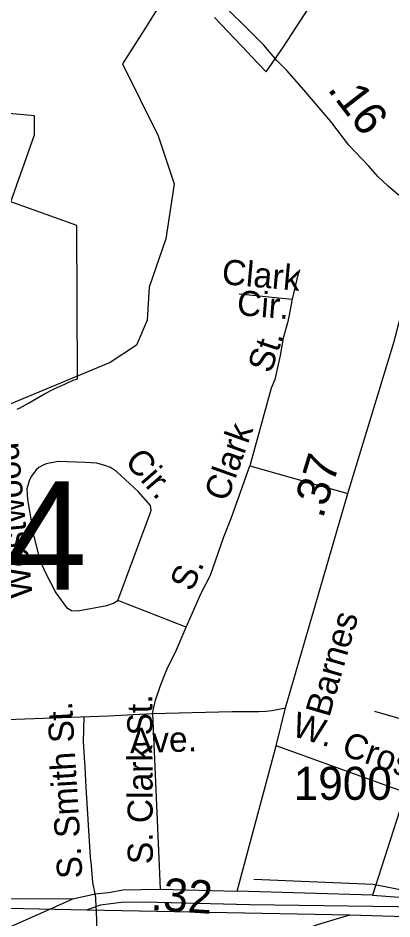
# Model space of a CAD drawing. Extents: x 2220236 to 2384410, y 720751 to 894131.
# Drawn here: x 2303390 to 2304806, y 808936 to 812345 of the extents above; entities that cross this region are included whole.
import ezdxf

# ---------------------------------------------------------------- set-up
doc = ezdxf.new("R2010")
doc.units = 0
for name, color, linetype in [('Exist Boundary Political City Limit New', 7, 'Continuous'), ('Exist Hydrographic Creek Single Shore', 7, 'Continuous'), ('Exist Railroad Mainline', 7, 'Continuous'), ('Exist Railroad Siding', 7, 'Continuous'), ('Exist Road Non-System Type 51', 7, 'Continuous'), ('Exist Road Non-System Type 51 Label', 7, 'Continuous'), ('Exist Road Primary NC Attributed', 7, 'Continuous'), ('Exist Road Primary NC Service Mileage Hundredths English Label', 7, 'Continuous'), ('Exist Road Primary US Attributed', 7, 'Continuous'), ('Exist Road Primary US Label', 7, 'Continuous'), ('Exist Road Primary US Mileage Hundredths English Label', 7, 'Continuous'), ('Exist Road Secondary Mileage Hundredths English Label', 7, 'Continuous'), ('Exist Road Secondary Structure Standard Bridge Number Label', 7, 'Continuous'), ('Exist Road Secondary Type 51 Attributed', 7, 'Continuous'), ('Exist Road Secondary Type 51 Number Label', 7, 'Continuous'), ('Map Preparation Boundary City Limit Buffer Line', 7, 'Continuous')]:
    doc.layers.add(name, color=color, linetype=linetype)

msp = doc.modelspace()

# ---------------------------------------------------------------- linework, layer by layer
at = {"layer": 'Exist Boundary Political City Limit New'}
for points in [[(2304134.8, 812347.8), (2304260.5, 812215.2), (2304273.5, 812201.6), (2304330.2, 812141.7), (2304395.5, 812236.1), (2304573.8, 812511.4)], [(2303386.5, 810865.2), (2303396.5, 810869.2), (2303429.5, 810888.1), (2303452, 810900.7), (2303467.2, 810909.6), (2303490, 810922.8), (2303529.2, 810943.3), (2303568, 810959.9), (2303570.2, 810960.9), (2303598.8, 810974.6), (2303615, 810980.5), (2303612.5, 811560.8), (2303363.5, 811650.2), (2303453, 811902.8), (2303452.8, 811975.5), (2303328, 811986.4)]]:
    msp.add_lwpolyline(points, dxfattribs=at)
at = {"layer": 'Exist Hydrographic Creek Single Shore'}
msp.add_lwpolyline([(2304014, 812537.6), (2303879.2, 812317.7), (2303785.4, 812172.5), (2303921.4, 811899.1), (2303981.3, 811717.7), (2303950.3, 811509.7), (2303886.3, 811326.6), (2303879.4, 811201.6), (2303838.4, 811108), (2303739.3, 811041.6), (2303009.3, 810739.4)], dxfattribs=at)
at = {"layer": 'Exist Railroad Mainline'}
msp.add_line((2303650.7, 808970.6), (2304646.4, 808951.4), dxfattribs=at)
for points in [[(2297485.2, 808295.4), (2298113, 808425.3), (2299547.1, 808722.5), (2300514.6, 808918.9), (2300696.2, 808954.7), (2300734.1, 808967.3), (2300795.9, 808977.8), (2300861.9, 808984.5), (2300935.6, 808997.3), (2301005.4, 809006.2), (2301137.4, 809017.6), (2301359.2, 809029.8), (2301569, 809020.2), (2302025, 809015), (2302689, 808990.3), (2303650.7, 808970.6)], [(2304646.4, 808951.4), (2305232.3, 808933.8), (2305996.2, 808917.9)]]:
    msp.add_lwpolyline(points, dxfattribs=at)
at = {"layer": 'Exist Railroad Siding'}
for points in [[(2304283.1, 809087.4), (2304735.1, 809068.3), (2304793.2, 809056.9), (2304895.4, 809036), (2305015.9, 808981.3)], [(2303650.7, 808970.6), (2303702.4, 808989.1), (2303780.4, 809000.1), (2303868.3, 809000.9), (2304268.3, 808991.2), (2305013.9, 808981.3), (2305015.9, 808981.3)], [(2304150.2, 808256.3), (2304201.9, 808464.7), (2304261.8, 808649.4), (2304281.3, 808697.4), (2304306.9, 808745.7), (2304338.4, 808788.2), (2304366, 808816.3), (2304383.9, 808830.7), (2304417.4, 808860.9), (2304451.3, 808883.2), (2304481.1, 808899.7), (2304532.9, 808918.2), (2304646.4, 808951.4)]]:
    msp.add_lwpolyline(points, dxfattribs=at)
at = {"layer": 'Exist Road Non-System Type 51'}
for p, q in [((2304227.3, 811301.9), (2304428.6, 811280.9)), ((2304268.3, 810650.5), (2304639.3, 810546.7)), ((2304027, 810040.3), (2303768, 810141.3)), ((2303899.8, 809714), (2303927.9, 809049.5)), ((2304942.3, 809663.3), (2304741.1, 809721)), ((2304857.2, 809414.8), (2304367.6, 809590.8)), ((2304857.2, 809414.8), (2304732.7, 809025.6)), ((2304732.7, 809025.6), (2304220.6, 809041.1)), ((2304732.7, 809025.6), (2305337, 808982.6)), ((2303291.3, 809013.6), (2303598.2, 809012))]:
    msp.add_line(p, q, dxfattribs=at)
for points in [[(2304456.3, 811392.3), (2304450.5, 811378.2), (2304428.6, 811280.9)], [(2304428.6, 811280.9), (2304416.8, 811220.4), (2304411.1, 811192.3), (2304394, 811134.1), (2304383.1, 811068.4), (2304362.8, 810977.3), (2304349.1, 810945.3), (2304268.3, 810650.5)], [(2303768, 810141.3), (2303892.4, 810474.5), (2303894.3, 810482.6), (2303892.1, 810500.5), (2303845.5, 810554.1), (2303762.9, 810629.1), (2303740.6, 810644.8), (2303718.5, 810652.7), (2303688.6, 810660.3), (2303646.4, 810663.8), (2303542.5, 810666.7), (2303496.6, 810658.2), (2303482.6, 810652.1), (2303468.8, 810643.9), (2303458.9, 810635.9), (2303441.1, 810611.6), (2303433.2, 810597.6), (2303423.6, 810563.4), (2303426.1, 810523.5), (2303449.6, 810383.8), (2303472.6, 810294.1), (2303493.1, 810248.4), (2303533.9, 810170.8), (2303574.4, 810115.2), (2303592.5, 810103.6), (2303616.5, 810101.8), (2303726.3, 810122.8), (2303752.2, 810131.1), (2303768, 810141.3)], [(2304027, 810040.3), (2304083.5, 810168.8), (2304118.8, 810237.1), (2304169.3, 810381.6), (2304198.5, 810455.8), (2304268.3, 810650.5)], [(2303899.8, 809714), (2303911, 809764.7), (2303927.9, 809815.4), (2303943.4, 809854.8), (2303957.5, 809888.6), (2303986, 809945.8), (2304027, 810040.3)], [(2303682.1, 809030.9), (2303673.5, 809074.7), (2303668.9, 809138.8), (2303664.6, 809170.6), (2303648.1, 809435.5), (2303644.9, 809510.7), (2303638.5, 809606.8), (2303640.6, 809701.4)], [(2303682.1, 809030.9), (2303686.8, 808965), (2303689.9, 808853.1)]]:
    msp.add_lwpolyline(points, dxfattribs=at)
at = {"layer": 'Exist Road Primary NC Attributed'}
msp.add_lwpolyline([(2304943.8, 811610.1), (2304896.2, 811635.3), (2304827.8, 811677), (2304792.2, 811709.7), (2304752.4, 811745.3), (2304718, 811784.9), (2304643.1, 811864), (2304574.3, 811953.3), (2304472.9, 812074.2), (2304408.1, 812147.3), (2304369.7, 812185), (2304321.2, 812242.4), (2304275, 812288.6), (2304165.6, 812396.7), (2304007.3, 812544.2), (2303954.8, 812594)], dxfattribs=at)
at = {"layer": 'Exist Road Primary US Attributed'}
for points in [[(2304403.5, 809735.1), (2304639.3, 810546.7), (2304813, 811118.1), (2304943.8, 811610.1)], [(2299762.4, 809551.8), (2300169.9, 809560.8), (2300702.5, 809585.2), (2301145, 809599.1), (2301443.3, 809608.4), (2301735.2, 809624.6), (2302347.9, 809650.6), (2303068.3, 809677.4), (2303274.4, 809688), (2303733.1, 809704.8), (2303899.8, 809714), (2304200.9, 809721), (2304302.2, 809721), (2304328.9, 809722.4), (2304352.8, 809725.3), (2304403.5, 809735.1)]]:
    msp.add_lwpolyline(points, dxfattribs=at)
at = {"layer": 'Exist Road Secondary Type 51 Attributed'}
for points in [[(2303511, 808973.4), (2303598.2, 809012), (2303682.1, 809030.9), (2303732.4, 809036.8), (2303787.2, 809046.7), (2303927.9, 809049.5), (2304220.6, 809041.1), (2304367.6, 809590.8), (2304403.5, 809735.1)], [(2303343.5, 808899.4), (2303511, 808973.4)]]:
    msp.add_lwpolyline(points, dxfattribs=at)
at = {"layer": 'Map Preparation Boundary City Limit Buffer Line'}
for points in [[(2304134.8, 812347.8), (2304260.5, 812215.2), (2304273.5, 812201.6), (2304330.2, 812141.7), (2304395.5, 812236.1), (2304573.8, 812511.4)], [(2303386.5, 810865.2), (2303396.5, 810869.2), (2303429.5, 810888.1), (2303452, 810900.7), (2303467.2, 810909.6), (2303490, 810922.8), (2303529.2, 810943.3), (2303568, 810959.9), (2303570.2, 810960.9), (2303598.8, 810974.6), (2303615, 810980.5), (2303612.5, 811560.8), (2303363.5, 811650.2), (2303453, 811902.8), (2303452.8, 811975.5), (2303328, 811986.4)]]:
    msp.add_lwpolyline(points, dxfattribs=at)

# ---------------------------------------------------------------- texts
at = {"layer": 'Exist Road Non-System Type 51 Label'}
for s, rotation, p in [('Clark', 354.9444, (2304159.4, 811338.8)), ('Cir.', 355.5115, (2304216.8, 811221.3)), ('St.', 71.8034, (2304348.1, 810997.5)), ('Clark', 70.2771, (2304181.9, 810511.4)), ('Westwood', 95.4313, (2303446.2, 810152.4)), ('Cir.', 311.0049, (2303790.6, 810665.8)), ('S.', 66.2658, (2304048.7, 810171.2)), ('S. Clark St.', 90.1866, (2303900.8, 809143.6)), ('S. Smith St.', 93.4247, (2303634.5, 809091.3)), ('W.', 342.9812, (2304421.8, 809630.9)), ('Cross', 340.57, (2304610.7, 809558.7))]:
    msp.add_text(s, height=95, rotation=rotation, dxfattribs=at).set_placement(p)
at = {"layer": 'Exist Road Primary NC Service Mileage Hundredths English Label'}
msp.add_text('.16', height=125, rotation=307.6113, dxfattribs=at).set_placement((2304559, 812075.6))
at = {"layer": 'Exist Road Primary US Label'}
for s, rotation, p in [('Barnes', 73.9325, (2304568.6, 809696.3)), ('Ave.', 1.6865, (2303814.9, 809563.4))]:
    msp.add_text(s, height=95, rotation=rotation, dxfattribs=at).set_placement(p)
at = {"layer": 'Exist Road Primary US Mileage Hundredths English Label'}
msp.add_text('.37', height=125, rotation=73.0915, dxfattribs=at).set_placement((2304544, 810448.2))
at = {"layer": 'Exist Road Secondary Mileage Hundredths English Label'}
msp.add_text('.32', height=125, rotation=356.3426, dxfattribs=at).set_placement((2303890.9, 808970.2))
at = {"layer": 'Exist Road Secondary Structure Standard Bridge Number Label'}
msp.add_text('144', height=410.1, dxfattribs=at).set_placement((2302736.6, 810182.2))
at = {"layer": 'Exist Road Secondary Type 51 Number Label'}
msp.add_text('1900', height=125, dxfattribs=at).set_placement((2304434.1, 809386.9))

doc.saveas('drawing.dxf')
